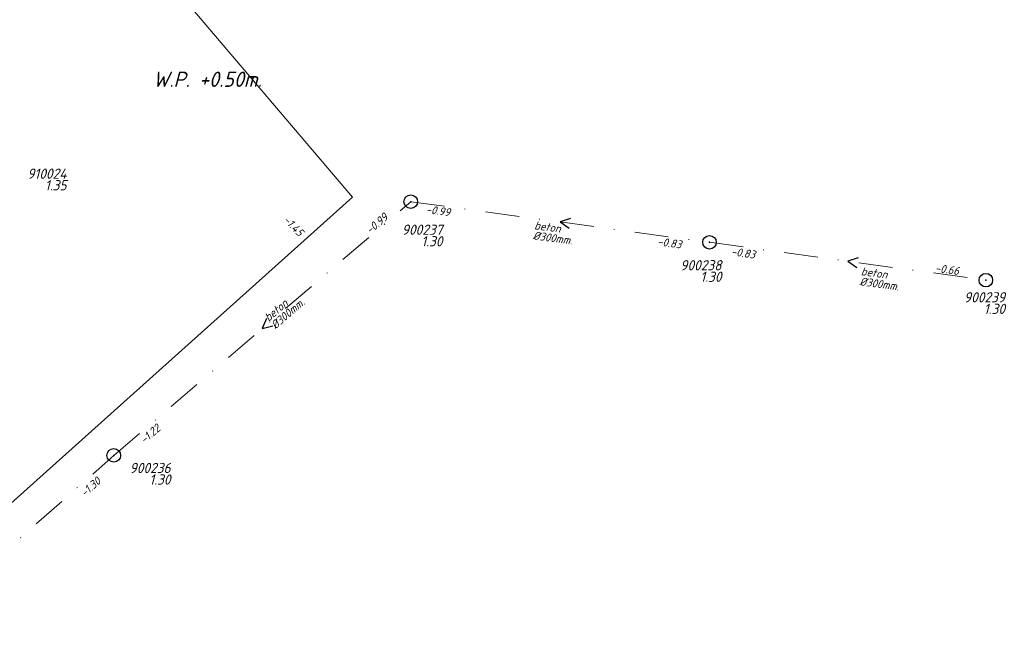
# Model space of a CAD drawing. Extents: x 148869 to 161638, y 453607 to 469810.
# Tile 654 of 656: x 154401 to 154546, y 467812 to 467904. Entities that reach past the tile are written whole.
import ezdxf
from ezdxf.enums import TextEntityAlignment as Align
from ezdxf.lldxf.tags import DXFTag

# ---------------------------------------------------------------- set-up
doc = ezdxf.new("R2010")
doc.units = 0
doc.header["$PDMODE"] = 32
doc.header["$PDSIZE"] = 2
doc.linetypes.add('RI-VWA', pattern=[11, 5, -3, 0, -3])
doc.layers.get('0').update_dxf_attribs({"linetype": 'CONTINUOUS'})
for name, color, linetype in [('B-OI-RI-BOB-T18-niet meenemen', 252, 'CONTINUOUS'), ('B-OI-RI-DIAMETER-T18-niet meenemen', 252, 'CONTINUOUS'), ('B-OI-RI-MATERIAAL-T18-niet meenemen', 252, 'CONTINUOUS'), ('B-OI-RI-STROOMRICHTING-S-niet meenemen', 252, 'CONTINUOUS'), ('B-OI-RI-VWA_PUTDEKSELHOOGTE-T25-niet meenemen', 252, 'CONTINUOUS'), ('B-OI-T50', 3, 'CONTINUOUS'), ('gs dwa', 252, 'CONTINUOUS')]:
    doc.layers.add(name, color=color, linetype=linetype)
doc.layers.add('B-OI-RI-PERSLEIDING-G-niet meenemen', color=190, linetype='RI-PERS', lineweight=18)
doc.layers.add('B-OI-RI-VWA_TRANSPORTLEIDING-G-niet meenemen', color=252, linetype='RI-VWA', lineweight=18)
doc.styles.add('iso15', font='ISO.shx', dxfattribs={"oblique": 15})
doc.styles.add('NLCS-ISO-M750_CURSIEF', font='NLCS-ISO.ttf', dxfattribs={"oblique": 15})
tags = doc.linetypes.add('RI-PERS', pattern='A,7,-2,["P",Standard,S=1.8,R=0,X=-0.5,Y=-0.9],-2,7,-2,[102,NLCS.SHX,S=1,R=180,X=0,Y=0],-2', length=22).pattern_tags.tags
tags[6] = DXFTag(74, 10)

# ---------------------------------------------------------------- blocks, each defined once
blk = doc.blocks.new('ACMAP_ANN_TEMPLATE_diam')
at = {"color": 0, "linetype": 'ByBlock', "style": 'iso15', "oblique": 15}
blk.add_attdef('diam', (0.5, -1.3), '', height=1.2, dxfattribs=at)
blk = doc.blocks.new('ACMAP_ANN_TEMPLATE_mat')
at = {"color": 0, "linetype": 'ByBlock', "style": 'iso15', "oblique": 15}
blk.add_attdef('mat', (0.5, 0.2), '', height=1.2, dxfattribs=at)
blk = doc.blocks.new('ACMAP_ANN_TEMPLATE_nap-l')
at = {"color": 0, "linetype": 'ByBlock', "style": 'iso15', "oblique": 15}
blk.add_attdef('nap-l', (3.3, 0.2), '', height=1.2, dxfattribs=at)
blk = doc.blocks.new('ACMAP_ANN_TEMPLATE_nap-r')
at = {"color": 0, "linetype": 'ByBlock', "style": 'iso15', "oblique": 15}
blk.add_attdef('nap-r', text='', height=1.2, dxfattribs=at).set_placement((-4.1, 0.2), align=Align.RIGHT)
blk = doc.blocks.new('ACMAP_ANN_TEMPLATE_puth-dwa')
at = {"color": 0, "linetype": 'ByBlock', "style": 'iso15', "oblique": 15}
blk.add_attdef('puth-dwa', text='', height=1.5, dxfattribs=at).set_placement((2.7, 1), align=Align.RIGHT)
blk = doc.blocks.new('ACMAP_ANN_TEMPLATE_putnr-dwa')
at = {"color": 0, "linetype": 'ByBlock', "style": 'iso15', "oblique": 15}
blk.add_attdef('putnr-dwa', text='', height=1.5, dxfattribs=at).set_placement((2.7, 2.7), align=Align.RIGHT)

msp = doc.modelspace()

# ---------------------------------------------------------------- linework, layer by layer
at = {"layer": 'B-OI-RI-PERSLEIDING-G-niet meenemen'}
for p, q in [((154449.8, 467877.7), (154336.27, 468011.19)), ((154278.78, 467724.62), (154449.8, 467877.7))]:
    msp.add_line(p, q, dxfattribs=at)
at = {"layer": 'B-OI-RI-STROOMRICHTING-S-niet meenemen'}
for points in [[(154481.9, 467874.58), (154480.38, 467874.06), (154481.71, 467873.15)], [(154524.27, 467868.8), (154522.75, 467868.28), (154524.08, 467867.37)], [(154437.12, 467859.85), (154436.49, 467858.37), (154438.05, 467858.76)]]:
    msp.add_lwpolyline(points, dxfattribs=at)
at = {"layer": 'B-OI-RI-VWA_TRANSPORTLEIDING-G-niet meenemen'}
for p, q in [((154414.61, 467839.69), (154458.37, 467877.05)), ((154458.37, 467877.05), (154502.39, 467871.07)), ((154502.39, 467871.07), (154543.11, 467865.49)), ((154369.91, 467800.21), (154414.61, 467839.69))]:
    msp.add_line(p, q, dxfattribs=at)
at = {"layer": 'gs dwa'}
for p in [(154458.37, 467877.05), (154502.39, 467871.07), (154543.11, 467865.49), (154414.61, 467839.69)]:
    msp.add_point(p, dxfattribs=at)

# ---------------------------------------------------------------- block references
at = {"layer": 'B-OI-RI-BOB-T18-niet meenemen'}
ref = msp.add_blockref('ACMAP_ANN_TEMPLATE_nap-l', (154457.25, 467875.6), dxfattribs=dict(at, rotation=352.2638774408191))
ref.add_attrib('nap-l', '-0.99', (154460.54, 467875.36), dxfattribs={"layer": '0', "color": 0, "linetype": 'ByBlock', "height": 1.2, "rotation": 352.2639, "style": 'NLCS-ISO-M750_CURSIEF', "oblique": 15})
ref = msp.add_blockref('ACMAP_ANN_TEMPLATE_nap-r', (154458.37, 467877.05), dxfattribs=dict(at, rotation=40.48896706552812))
ref.add_attrib('nap-r', '-0.99', dxfattribs={"layer": '0', "color": 0, "linetype": 'ByBlock', "height": 1.2, "rotation": 40.489, "style": 'NLCS-ISO-M750_CURSIEF', "oblique": 15}).set_placement((154455.12, 467874.54), align=Align.RIGHT)
ref = msp.add_blockref('ACMAP_ANN_TEMPLATE_nap-l', (154437.04, 467876.5), dxfattribs=dict(at, rotation=314.4437477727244))
ref.add_attrib('nap-l', '-1.45', (154439.49, 467874.28), dxfattribs={"layer": '0', "color": 0, "linetype": 'ByBlock', "height": 1.2, "rotation": 314.4437, "style": 'NLCS-ISO-M750_CURSIEF', "oblique": 15})
ref = msp.add_blockref('ACMAP_ANN_TEMPLATE_nap-r', (154502.22, 467869.39), dxfattribs=dict(at, rotation=352.2638774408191))
ref.add_attrib('nap-r', '-0.83', dxfattribs={"layer": '0', "color": 0, "linetype": 'ByBlock', "height": 1.2, "rotation": 352.2639, "style": 'NLCS-ISO-M750_CURSIEF', "oblique": 15}).set_placement((154498.18, 467870.14), align=Align.RIGHT)
ref = msp.add_blockref('ACMAP_ANN_TEMPLATE_nap-l', (154502.22, 467869.39), dxfattribs=dict(at, rotation=352.1971633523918))
ref.add_attrib('nap-l', '-0.83', (154505.51, 467869.14), dxfattribs={"layer": '0', "color": 0, "linetype": 'ByBlock', "height": 1.2, "rotation": 352.1972, "style": 'NLCS-ISO-M750_CURSIEF', "oblique": 15})
ref = msp.add_blockref('ACMAP_ANN_TEMPLATE_nap-r', (154543.11, 467865.49), dxfattribs=dict(at, rotation=352.1971633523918))
ref.add_attrib('nap-r', '-0.66', dxfattribs={"layer": '0', "color": 0, "linetype": 'ByBlock', "height": 1.2, "rotation": 352.1972, "style": 'NLCS-ISO-M750_CURSIEF', "oblique": 15}).set_placement((154539.08, 467866.24), align=Align.RIGHT)
ref = msp.add_blockref('ACMAP_ANN_TEMPLATE_nap-l', (154416.74, 467839.04), dxfattribs=dict(at, rotation=40.48896706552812))
ref.add_attrib('nap-l', '-1.22', (154419.12, 467841.34), dxfattribs={"layer": '0', "color": 0, "linetype": 'ByBlock', "height": 1.2, "rotation": 40.489, "style": 'NLCS-ISO-M750_CURSIEF', "oblique": 15})
ref = msp.add_blockref('ACMAP_ANN_TEMPLATE_nap-r', (154416.02, 467838.25), dxfattribs=dict(at, rotation=41.45163338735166))
ref.add_attrib('nap-r', '-1.30', dxfattribs={"layer": '0', "color": 0, "linetype": 'ByBlock', "height": 1.2, "rotation": 41.4516, "style": 'NLCS-ISO-M750_CURSIEF', "oblique": 15}).set_placement((154412.81, 467835.68), align=Align.RIGHT)
at = {"layer": 'B-OI-RI-DIAMETER-T18-niet meenemen'}
ref = msp.add_blockref('ACMAP_ANN_TEMPLATE_diam', (154476, 467872.87), dxfattribs=dict(at, rotation=352.2638774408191))
ref.add_attrib('diam', '%%c300mm.', (154476.32, 467871.51), dxfattribs={"layer": '0', "color": 0, "linetype": 'ByBlock', "height": 1.2, "rotation": 352.2639, "style": 'NLCS-ISO-M750_CURSIEF', "oblique": 15})
ref = msp.add_blockref('ACMAP_ANN_TEMPLATE_diam', (154524.13, 467866.11), dxfattribs=dict(at, rotation=352.1971633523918))
ref.add_attrib('diam', '%%c300mm.', (154524.45, 467864.75), dxfattribs={"layer": '0', "color": 0, "linetype": 'ByBlock', "height": 1.2, "rotation": 352.1972, "style": 'NLCS-ISO-M750_CURSIEF', "oblique": 15})
ref = msp.add_blockref('ACMAP_ANN_TEMPLATE_diam', (154437.18, 467858.88), dxfattribs=dict(at, rotation=40.48896706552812))
ref.add_attrib('diam', '%%c300mm.', (154438.4, 467858.21), dxfattribs={"layer": '0', "color": 0, "linetype": 'ByBlock', "height": 1.2, "rotation": 40.489, "style": 'NLCS-ISO-M750_CURSIEF', "oblique": 15})
at = {"layer": 'B-OI-RI-MATERIAAL-T18-niet meenemen'}
ref = msp.add_blockref('ACMAP_ANN_TEMPLATE_mat', (154476, 467872.87), dxfattribs=dict(at, rotation=352.2638774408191))
ref.add_attrib('mat', 'beton', (154476.52, 467873), dxfattribs={"layer": '0', "color": 0, "linetype": 'ByBlock', "height": 1.2, "rotation": 352.2639, "style": 'NLCS-ISO-M750_CURSIEF', "oblique": 15})
ref = msp.add_blockref('ACMAP_ANN_TEMPLATE_mat', (154524.13, 467866.11), dxfattribs=dict(at, rotation=352.1971633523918))
ref.add_attrib('mat', 'beton', (154524.65, 467866.24), dxfattribs={"layer": '0', "color": 0, "linetype": 'ByBlock', "height": 1.2, "rotation": 352.1972, "style": 'NLCS-ISO-M750_CURSIEF', "oblique": 15})
ref = msp.add_blockref('ACMAP_ANN_TEMPLATE_mat', (154437.18, 467858.88), dxfattribs=dict(at, rotation=40.48896706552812))
ref.add_attrib('mat', 'beton', (154437.43, 467859.35), dxfattribs={"layer": '0', "color": 0, "linetype": 'ByBlock', "height": 1.2, "rotation": 40.489, "style": 'NLCS-ISO-M750_CURSIEF', "oblique": 15})
at = {"layer": 'B-OI-RI-VWA_PUTDEKSELHOOGTE-T25-niet meenemen'}
ref = msp.add_blockref('ACMAP_ANN_TEMPLATE_putnr-dwa', (154404.95, 467877.72), dxfattribs=at)
ref.add_attrib('putnr-dwa', '910024', dxfattribs={"layer": '0', "color": 0, "linetype": 'ByBlock', "height": 1.5, "style": 'NLCS-ISO-M750_CURSIEF', "oblique": 15}).set_placement((154407.65, 467880.42), align=Align.RIGHT)
ref = msp.add_blockref('ACMAP_ANN_TEMPLATE_puth-dwa', (154404.95, 467877.72), dxfattribs=at)
ref.add_attrib('puth-dwa', '1.35', dxfattribs={"layer": '0', "color": 0, "linetype": 'ByBlock', "height": 1.5, "style": 'NLCS-ISO-M750_CURSIEF', "oblique": 15}).set_placement((154407.65, 467878.72), align=Align.RIGHT)
ref = msp.add_blockref('ACMAP_ANN_TEMPLATE_putnr-dwa', (154460.35, 467869.47), dxfattribs=at)
ref.add_attrib('putnr-dwa', '900237', dxfattribs={"layer": '0', "color": 0, "linetype": 'ByBlock', "height": 1.5, "style": 'NLCS-ISO-M750_CURSIEF', "oblique": 15}).set_placement((154463.05, 467872.17), align=Align.RIGHT)
ref = msp.add_blockref('ACMAP_ANN_TEMPLATE_puth-dwa', (154460.35, 467869.47), dxfattribs=at)
ref.add_attrib('puth-dwa', '1.30', dxfattribs={"layer": '0', "color": 0, "linetype": 'ByBlock', "height": 1.5, "style": 'NLCS-ISO-M750_CURSIEF', "oblique": 15}).set_placement((154463.05, 467870.47), align=Align.RIGHT)
ref = msp.add_blockref('ACMAP_ANN_TEMPLATE_putnr-dwa', (154501.46, 467864.24), dxfattribs=at)
ref.add_attrib('putnr-dwa', '900238', dxfattribs={"layer": '0', "color": 0, "linetype": 'ByBlock', "height": 1.5, "style": 'NLCS-ISO-M750_CURSIEF', "oblique": 15}).set_placement((154504.16, 467866.94), align=Align.RIGHT)
ref = msp.add_blockref('ACMAP_ANN_TEMPLATE_puth-dwa', (154501.46, 467864.24), dxfattribs=at)
ref.add_attrib('puth-dwa', '1.30', dxfattribs={"layer": '0', "color": 0, "linetype": 'ByBlock', "height": 1.5, "style": 'NLCS-ISO-M750_CURSIEF', "oblique": 15}).set_placement((154504.16, 467865.24), align=Align.RIGHT)
ref = msp.add_blockref('ACMAP_ANN_TEMPLATE_putnr-dwa', (154543.23, 467859.52), dxfattribs=at)
ref.add_attrib('putnr-dwa', '900239', dxfattribs={"layer": '0', "color": 0, "linetype": 'ByBlock', "height": 1.5, "style": 'NLCS-ISO-M750_CURSIEF', "oblique": 15}).set_placement((154545.93, 467862.22), align=Align.RIGHT)
ref = msp.add_blockref('ACMAP_ANN_TEMPLATE_puth-dwa', (154543.23, 467859.52), dxfattribs=at)
ref.add_attrib('puth-dwa', '1.30', dxfattribs={"layer": '0', "color": 0, "linetype": 'ByBlock', "height": 1.5, "style": 'NLCS-ISO-M750_CURSIEF', "oblique": 15}).set_placement((154545.93, 467860.52), align=Align.RIGHT)
ref = msp.add_blockref('ACMAP_ANN_TEMPLATE_putnr-dwa', (154420.28, 467834.39), dxfattribs=at)
ref.add_attrib('putnr-dwa', '900236', dxfattribs={"layer": '0', "color": 0, "linetype": 'ByBlock', "height": 1.5, "style": 'NLCS-ISO-M750_CURSIEF', "oblique": 15}).set_placement((154422.98, 467837.09), align=Align.RIGHT)
ref = msp.add_blockref('ACMAP_ANN_TEMPLATE_puth-dwa', (154420.28, 467834.39), dxfattribs=at)
ref.add_attrib('puth-dwa', '1.30', dxfattribs={"layer": '0', "color": 0, "linetype": 'ByBlock', "height": 1.5, "style": 'NLCS-ISO-M750_CURSIEF', "oblique": 15}).set_placement((154422.98, 467835.39), align=Align.RIGHT)

# ---------------------------------------------------------------- texts
at = {"layer": 'B-OI-T50', "style": 'NLCS-ISO-M750_CURSIEF', "oblique": 15}
msp.add_text('W.P. +0.50m.', height=2.25, dxfattribs=at).set_placement((154420.39, 467893.95))

doc.saveas('drawing.dxf')
